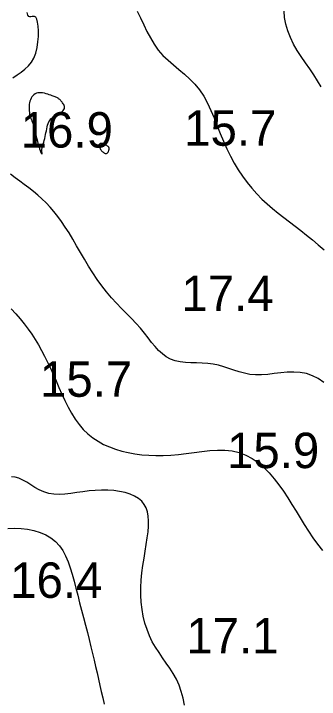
# Model space of a CAD drawing. Extents: x 3040093 to 3056816, y 408076 to 509144.
# Drawn here: x 3046278.7 to 3046321.8, y 435141 to 435237.7 of the extents above; entities that cross this region are included whole.
import ezdxf

# ---------------------------------------------------------------- set-up
doc = ezdxf.new("R2010")
doc.units = 0
doc.layers.add('V-CHAN-CONT-EL17', color=7, linetype='Continuous')
doc.layers.add('V-TOPO-SOUN-0610', color=7, linetype='Continuous')

msp = doc.modelspace()

# ---------------------------------------------------------------- linework, layer by layer
at = {"layer": 'V-CHAN-CONT-EL17'}
for points in [[(3046278.625, 435228.677), (3046279.218, 435229.086), (3046279.785, 435229.487), (3046280.316, 435229.904), (3046280.798, 435230.358), (3046281.22, 435230.874), (3046281.57, 435231.472), (3046281.839, 435232.167), (3046282.033, 435232.932), (3046282.157, 435233.731), (3046282.219, 435234.527), (3046282.226, 435235.285), (3046282.185, 435235.968), (3046282.104, 435236.54), (3046281.99, 435236.964), (3046281.849, 435237.219), (3046281.689, 435237.334), (3046281.517, 435237.353), (3046281.34, 435237.319), (3046281.165, 435237.276), (3046280.999, 435237.269), (3046280.849, 435237.339), (3046280.722, 435237.532), (3046280.626, 435237.879)], [(3046296.14, 435238.075), (3046296.608, 435237.127), (3046297.064, 435236.17), (3046297.526, 435235.221), (3046298.011, 435234.298), (3046298.539, 435233.417), (3046299.125, 435232.597), (3046299.783, 435231.846), (3046300.498, 435231.151), (3046301.253, 435230.49), (3046302.027, 435229.843), (3046302.803, 435229.188), (3046303.56, 435228.504), (3046304.28, 435227.77), (3046304.943, 435226.964), (3046305.536, 435226.072), (3046306.069, 435225.105), (3046306.555, 435224.078), (3046307.008, 435223.01), (3046307.443, 435221.916), (3046307.875, 435220.813), (3046308.318, 435219.718), (3046308.786, 435218.648), (3046309.292, 435217.617), (3046309.834, 435216.627), (3046310.412, 435215.679), (3046311.022, 435214.773), (3046311.663, 435213.91), (3046312.333, 435213.088), (3046313.029, 435212.31), (3046313.749, 435211.573), (3046314.49, 435210.878), (3046315.25, 435210.217), (3046316.026, 435209.581), (3046316.816, 435208.962), (3046317.615, 435208.35), (3046318.422, 435207.737), (3046319.234, 435207.113), (3046320.047, 435206.471), (3046320.86, 435205.804), (3046321.677, 435205.117), (3046322.5, 435204.42)], [(3046322.089, 435227.408), (3046321.602, 435228.258), (3046321.059, 435229.103), (3046320.479, 435229.949), (3046319.885, 435230.8), (3046319.295, 435231.661), (3046318.732, 435232.537), (3046318.216, 435233.435), (3046317.767, 435234.357), (3046317.403, 435235.306), (3046317.129, 435236.26), (3046316.946, 435237.197), (3046316.858, 435238.092)], [(3046322.459, 435185.695), (3046321.672, 435186.221), (3046320.855, 435186.639), (3046320.007, 435186.934), (3046319.129, 435187.096), (3046318.227, 435187.147), (3046317.311, 435187.116), (3046316.391, 435187.032), (3046315.475, 435186.925), (3046314.574, 435186.822), (3046313.696, 435186.753), (3046312.852, 435186.747), (3046312.046, 435186.825), (3046311.274, 435186.975), (3046310.528, 435187.177), (3046309.797, 435187.41), (3046309.075, 435187.656), (3046308.351, 435187.894), (3046307.618, 435188.103), (3046306.867, 435188.265), (3046306.092, 435188.366), (3046305.302, 435188.42), (3046304.507, 435188.449), (3046303.718, 435188.474), (3046302.946, 435188.517), (3046302.202, 435188.599), (3046301.498, 435188.741), (3046300.843, 435188.965), (3046300.246, 435189.286), (3046299.696, 435189.698), (3046299.178, 435190.186), (3046298.68, 435190.739), (3046298.187, 435191.343), (3046297.684, 435191.985), (3046297.158, 435192.653), (3046296.594, 435193.333), (3046295.984, 435194.015), (3046295.332, 435194.703), (3046294.649, 435195.404), (3046293.947, 435196.122), (3046293.234, 435196.865), (3046292.523, 435197.638), (3046291.823, 435198.449), (3046291.144, 435199.302), (3046290.495, 435200.203), (3046289.874, 435201.139), (3046289.278, 435202.099), (3046288.703, 435203.069), (3046288.145, 435204.036), (3046287.6, 435204.987), (3046287.064, 435205.908), (3046286.535, 435206.787), (3046286.008, 435207.613), (3046285.479, 435208.387), (3046284.947, 435209.113), (3046284.408, 435209.793), (3046283.859, 435210.431), (3046283.298, 435211.032), (3046282.72, 435211.598), (3046282.123, 435212.132), (3046281.506, 435212.64), (3046280.873, 435213.13), (3046280.23, 435213.61), (3046279.582, 435214.091), (3046278.935, 435214.58), (3046278.294, 435215.088)], [(3046278.381, 435196.089), (3046279.019, 435195.382), (3046279.628, 435194.67), (3046280.207, 435193.951), (3046280.755, 435193.224), (3046281.273, 435192.487), (3046281.763, 435191.738), (3046282.228, 435190.975), (3046282.673, 435190.193), (3046283.1, 435189.39), (3046283.514, 435188.564), (3046283.918, 435187.711), (3046284.316, 435186.829), (3046284.711, 435185.916), (3046285.11, 435184.985), (3046285.519, 435184.047), (3046285.945, 435183.117), (3046286.394, 435182.208), (3046286.873, 435181.334), (3046287.388, 435180.507), (3046287.945, 435179.741), (3046288.55, 435179.047), (3046289.202, 435178.423), (3046289.898, 435177.868), (3046290.637, 435177.377), (3046291.414, 435176.947), (3046292.229, 435176.575), (3046293.079, 435176.258), (3046293.961, 435175.992), (3046294.873, 435175.774), (3046295.814, 435175.604), (3046296.782, 435175.479), (3046297.775, 435175.4), (3046298.792, 435175.366), (3046299.832, 435175.375), (3046300.894, 435175.426), (3046301.974, 435175.519), (3046303.072, 435175.65), (3046304.18, 435175.798), (3046305.288, 435175.942), (3046306.389, 435176.059), (3046307.474, 435176.126), (3046308.534, 435176.119), (3046309.56, 435176.018), (3046310.545, 435175.798), (3046311.48, 435175.443), (3046312.367, 435174.963), (3046313.208, 435174.373), (3046314.004, 435173.689), (3046314.758, 435172.925), (3046315.472, 435172.099), (3046316.149, 435171.224), (3046316.789, 435170.318), (3046317.397, 435169.393), (3046317.982, 435168.455), (3046318.553, 435167.511), (3046319.121, 435166.564), (3046319.697, 435165.619), (3046320.289, 435164.68), (3046320.909, 435163.753), (3046321.567, 435162.842), (3046322.269, 435161.951)], [(3046302.836, 435140.121), (3046302.62, 435141.103), (3046302.368, 435142.054), (3046302.06, 435142.956), (3046301.683, 435143.799), (3046301.247, 435144.592), (3046300.767, 435145.35), (3046300.26, 435146.086), (3046299.742, 435146.815), (3046299.229, 435147.55), (3046298.738, 435148.305), (3046298.285, 435149.095), (3046297.883, 435149.93), (3046297.537, 435150.809), (3046297.245, 435151.726), (3046297.011, 435152.677), (3046296.833, 435153.657), (3046296.714, 435154.662), (3046296.653, 435155.685), (3046296.652, 435156.723), (3046296.709, 435157.77), (3046296.814, 435158.817), (3046296.952, 435159.855), (3046297.111, 435160.876), (3046297.277, 435161.87), (3046297.438, 435162.828), (3046297.579, 435163.741), (3046297.687, 435164.6), (3046297.751, 435165.398), (3046297.761, 435166.134), (3046297.713, 435166.809), (3046297.598, 435167.424), (3046297.409, 435167.979), (3046297.141, 435168.477), (3046296.785, 435168.918), (3046296.336, 435169.303), (3046295.789, 435169.633), (3046295.154, 435169.908), (3046294.445, 435170.13), (3046293.675, 435170.299), (3046292.856, 435170.415), (3046292.002, 435170.479), (3046291.125, 435170.492), (3046290.239, 435170.454), (3046289.355, 435170.37), (3046288.479, 435170.255), (3046287.617, 435170.129), (3046286.773, 435170.012), (3046285.952, 435169.924), (3046285.158, 435169.883), (3046284.396, 435169.911), (3046283.671, 435170.026), (3046282.986, 435170.24), (3046282.338, 435170.532), (3046281.722, 435170.874), (3046281.132, 435171.236), (3046280.564, 435171.591), (3046280.012, 435171.908), (3046279.472, 435172.159), (3046278.938, 435172.316), (3046278.405, 435172.358)], [(3046277.884, 435165.055), (3046278.828, 435165.11), (3046279.769, 435165.085), (3046280.695, 435164.98), (3046281.592, 435164.794), (3046282.446, 435164.527), (3046283.245, 435164.177), (3046283.975, 435163.745), (3046284.622, 435163.228), (3046285.178, 435162.627), (3046285.651, 435161.949), (3046286.054, 435161.201), (3046286.402, 435160.389), (3046286.707, 435159.522), (3046286.982, 435158.606), (3046287.242, 435157.649), (3046287.498, 435156.657), (3046287.762, 435155.639), (3046288.034, 435154.601), (3046288.309, 435153.552), (3046288.585, 435152.498), (3046288.858, 435151.447), (3046289.125, 435150.407), (3046289.383, 435149.386), (3046289.629, 435148.389), (3046289.86, 435147.424), (3046290.079, 435146.488), (3046290.288, 435145.574), (3046290.489, 435144.678), (3046290.687, 435143.796), (3046290.884, 435142.921), (3046291.083, 435142.05), (3046291.287, 435141.177), (3046291.5, 435140.298)]]:
    msp.add_lwpolyline(points, dxfattribs=at)
for points in [[(3046281.034, 435223.328), (3046281.094, 435223.121), (3046281.159, 435222.924), (3046281.228, 435222.74), (3046281.296, 435222.57), (3046281.361, 435222.414), (3046281.421, 435222.275), (3046281.472, 435222.154), (3046281.514, 435222.05), (3046281.547, 435221.957), (3046281.575, 435221.868), (3046281.601, 435221.773), (3046281.626, 435221.665), (3046281.655, 435221.536), (3046281.69, 435221.377), (3046281.733, 435221.181), (3046281.788, 435220.942), (3046281.852, 435220.668), (3046281.923, 435220.369), (3046281.999, 435220.055), (3046282.079, 435219.738), (3046282.16, 435219.427), (3046282.24, 435219.133), (3046282.318, 435218.866), (3046282.39, 435218.635), (3046282.457, 435218.439), (3046282.518, 435218.279), (3046282.572, 435218.151), (3046282.619, 435218.054), (3046282.659, 435217.988), (3046282.69, 435217.949), (3046282.713, 435217.937), (3046282.728, 435217.95), (3046282.734, 435217.983), (3046282.735, 435218.033), (3046282.731, 435218.094), (3046282.723, 435218.162), (3046282.714, 435218.233), (3046282.704, 435218.302), (3046282.696, 435218.364), (3046282.689, 435218.417), (3046282.687, 435218.466), (3046282.688, 435218.515), (3046282.696, 435218.57), (3046282.709, 435218.638), (3046282.731, 435218.724), (3046282.76, 435218.835), (3046282.799, 435218.975), (3046282.848, 435219.149), (3046282.905, 435219.353), (3046282.967, 435219.583), (3046283.034, 435219.833), (3046283.101, 435220.099), (3046283.167, 435220.374), (3046283.231, 435220.654), (3046283.288, 435220.934), (3046283.339, 435221.209), (3046283.388, 435221.478), (3046283.442, 435221.738), (3046283.505, 435221.989), (3046283.584, 435222.228), (3046283.685, 435222.455), (3046283.813, 435222.669), (3046283.975, 435222.867), (3046284.174, 435223.049), (3046284.401, 435223.217), (3046284.645, 435223.373), (3046284.894, 435223.52), (3046285.136, 435223.661), (3046285.361, 435223.798), (3046285.557, 435223.933), (3046285.711, 435224.069), (3046285.816, 435224.209), (3046285.876, 435224.35), (3046285.896, 435224.491), (3046285.884, 435224.631), (3046285.845, 435224.768), (3046285.787, 435224.9), (3046285.717, 435225.025), (3046285.639, 435225.142), (3046285.561, 435225.25), (3046285.483, 435225.349), (3046285.404, 435225.439), (3046285.324, 435225.521), (3046285.242, 435225.597), (3046285.158, 435225.665), (3046285.072, 435225.729), (3046284.984, 435225.787), (3046284.891, 435225.841), (3046284.793, 435225.892), (3046284.687, 435225.942), (3046284.571, 435225.992), (3046284.442, 435226.043), (3046284.298, 435226.097), (3046284.136, 435226.156), (3046283.954, 435226.22), (3046283.751, 435226.29), (3046283.531, 435226.363), (3046283.298, 435226.432), (3046283.059, 435226.493), (3046282.817, 435226.54), (3046282.578, 435226.568), (3046282.347, 435226.573), (3046282.13, 435226.547), (3046281.929, 435226.489), (3046281.747, 435226.399), (3046281.582, 435226.282), (3046281.436, 435226.139), (3046281.307, 435225.974), (3046281.196, 435225.791), (3046281.103, 435225.592), (3046281.027, 435225.381), (3046280.969, 435225.161), (3046280.927, 435224.934), (3046280.901, 435224.702), (3046280.891, 435224.467), (3046280.894, 435224.232), (3046280.911, 435223.998), (3046280.941, 435223.768), (3046280.982, 435223.544)], [(3046291.134, 435218.384), (3046291.216, 435218.294), (3046291.3, 435218.212), (3046291.386, 435218.139), (3046291.472, 435218.077), (3046291.555, 435218.029), (3046291.636, 435217.996), (3046291.711, 435217.981), (3046291.781, 435217.983), (3046291.844, 435218.003), (3046291.902, 435218.036), (3046291.955, 435218.083), (3046292.002, 435218.139), (3046292.044, 435218.202), (3046292.082, 435218.272), (3046292.116, 435218.344), (3046292.145, 435218.418), (3046292.169, 435218.491), (3046292.187, 435218.564), (3046292.198, 435218.636), (3046292.2, 435218.705), (3046292.192, 435218.771), (3046292.173, 435218.834), (3046292.143, 435218.892), (3046292.1, 435218.945), (3046292.046, 435218.994), (3046291.984, 435219.038), (3046291.917, 435219.079), (3046291.846, 435219.118), (3046291.775, 435219.155), (3046291.705, 435219.19), (3046291.639, 435219.224), (3046291.579, 435219.259), (3046291.524, 435219.292), (3046291.472, 435219.323), (3046291.422, 435219.352), (3046291.373, 435219.378), (3046291.321, 435219.399), (3046291.267, 435219.415), (3046291.207, 435219.426), (3046291.142, 435219.429), (3046291.074, 435219.425), (3046291.005, 435219.414), (3046290.939, 435219.393), (3046290.878, 435219.364), (3046290.826, 435219.324), (3046290.785, 435219.275), (3046290.76, 435219.214), (3046290.751, 435219.143), (3046290.758, 435219.061), (3046290.78, 435218.973), (3046290.815, 435218.878), (3046290.861, 435218.779), (3046290.918, 435218.679), (3046290.983, 435218.578), (3046291.056, 435218.479)]]:
    msp.add_lwpolyline(points, close=True, dxfattribs=at)

# ---------------------------------------------------------------- texts
at = {"layer": 'V-TOPO-SOUN-0610'}
for s, p in [('16.9 ', (3046279.713, 435218.83)), ('15.7 ', (3046302.773, 435219.09)), ('17.4 ', (3046302.383, 435195.76)), ('15.7 ', (3046282.433, 435183.66)), ('15.9 ', (3046308.813, 435173.59)), ('16.4 ', (3046278.233, 435155.28)), ('17.1 ', (3046303.073, 435147.44))]:
    msp.add_text(s, height=5, dxfattribs=at).set_placement(p)

doc.saveas('drawing.dxf')
